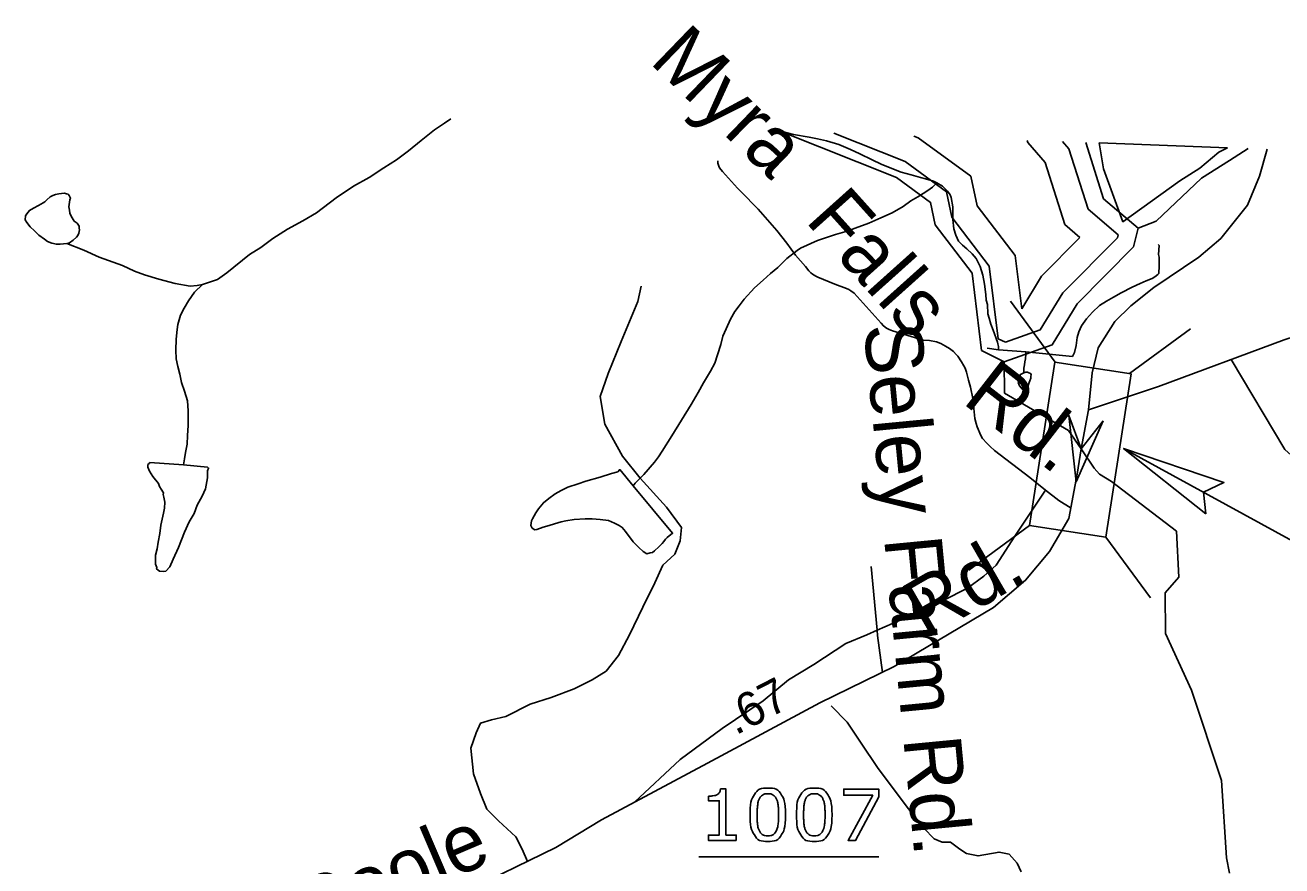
# Model space of a CAD drawing. Extents: x 2169602 to 2449496, y 721995 to 810662.
# Drawn here: x 2170109.3 to 2170218.5, y 724903.6 to 724976.6 of the extents above; entities that cross this region are included whole.
import ezdxf

# ---------------------------------------------------------------- set-up
doc = ezdxf.new("R2010")
doc.units = 0
for name, color, linetype in [('Old_Level_1', 7, 'Continuous'), ('Prop Dimension', 7, 'Continuous'), ('Prop Terminator CELL', 7, 'Continuous')]:
    doc.layers.add(name, color=color, linetype=linetype)

msp = doc.modelspace()

# ---------------------------------------------------------------- linework, layer by layer
at = {"layer": 'Old_Level_1'}
for p, q in [((2170213.79, 724965.98), (2170202.63, 724966.4)), ((2170213.79, 724965.98), (2170202.63, 724966.4)), ((2170213.95, 724964.87), (2170215.58, 724965.91)), ((2170198.8, 724947.36), (2170194.92, 724952.65)), ((2170205.28, 724946.36), (2170210.57, 724950.24)), ((2170192.89, 724948.56), (2170193.89, 724948.42)), ((2170193.89, 724948.42), (2170196.26, 724948.25)), ((2170196.26, 724948.25), (2170200.31, 724947.84)), ((2170191.3, 724929.28), (2170196.59, 724933.16)), ((2170207.1, 724926.86), (2170203.22, 724932.14)), ((2170182.81, 724929.6), (2170183.34, 724924.06)), ((2170167.85, 724904.37), (2170183.48, 724904.37))]:
    msp.add_line(p, q, dxfattribs=at)
for points in [[(2170124.72, 724954.11), (2170125.48, 724954.35), (2170126.01, 724954.55), (2170126.81, 724955.12), (2170128.79, 724956.7), (2170129.79, 724957.32), (2170130.83, 724958.09), (2170132.11, 724958.91), (2170133.43, 724959.63), (2170134.62, 724960.34), (2170136.32, 724961.64), (2170137.84, 724962.64), (2170139.2, 724963.41), (2170140.48, 724964.23), (2170141.58, 724964.95), (2170142.61, 724965.71), (2170143.7, 724966.62), (2170144.88, 724967.53), (2170145.74, 724968.11), (2170146.28, 724968.51)], [(2170194.39, 724947.39), (2170192.42, 724948.37), (2170191.59, 724955.09), (2170188.38, 724959.29), (2170187.98, 724961.24), (2170185.01, 724963.41), (2170174.9, 724967.43)], [(2170174.99, 724967.43), (2170175.2, 724967.37), (2170176.06, 724967.14), (2170177.43, 724966.91), (2170178.15, 724966.77), (2170178.95, 724966.59), (2170180, 724966.26), (2170181.01, 724965.84), (2170181.82, 724965.46), (2170182.91, 724964.95), (2170183.68, 724964.57), (2170184.48, 724964.24), (2170185.43, 724963.86), (2170186.3, 724963.63), (2170187.1, 724963.4), (2170187.53, 724963.3), (2170188.25, 724963.08), (2170188.53, 724962.93)], [(2170194.49, 724949.08), (2170193.87, 724949.39), (2170193.08, 724955.7), (2170189.84, 724959.95), (2170189.38, 724962.15), (2170185.77, 724964.79), (2170179.56, 724967.26)], [(2170195.9, 724952), (2170195.33, 724956.62), (2170192.02, 724960.95), (2170191.49, 724963.51), (2170186.9, 724966.85), (2170186.53, 724967)], [(2170196.39, 724966.63), (2170196.43, 724966.45), (2170197.93, 724964.71), (2170199.64, 724959.32), (2170200.96, 724958.19)], [(2170199.46, 724966.52), (2170200.01, 724965.88), (2170201.67, 724960.66), (2170204.28, 724958.43)], [(2170201.47, 724966.44), (2170203.02, 724961.56), (2170206.01, 724959)], [(2170202.63, 724966.4), (2170203.01, 724964.15), (2170204.69, 724959.55), (2170209.63, 724963.12), (2170211.38, 724964.21), (2170213.02, 724965.6), (2170213.79, 724965.98)], [(2170202.63, 724966.4), (2170203.01, 724964.15), (2170204.69, 724959.55), (2170209.63, 724963.12), (2170211.38, 724964.21), (2170213.02, 724965.6), (2170213.79, 724965.98)], [(2170217.22, 724965.85), (2170216.58, 724963.52), (2170215.52, 724961), (2170213.2, 724958.09), (2170211.3, 724956.48), (2170207.37, 724953.84), (2170205.38, 724952.25), (2170203.99, 724950.9), (2170202.55, 724948.61), (2170202.02, 724946.42), (2170201.71, 724943.21)], [(2170197.96, 724936.24), (2170196.6, 724937.32), (2170193.55, 724939.68), (2170193.17, 724940.01), (2170192.87, 724940.31), (2170192.5, 724940.73), (2170192.34, 724940.98), (2170192.02, 724941.72), (2170191.93, 724942.01), (2170191.84, 724942.47), (2170191.64, 724944.19), (2170191.44, 724945.19), (2170191.29, 724945.8), (2170191.11, 724946.47), (2170190.98, 724946.82), (2170190.87, 724947.04), (2170190.67, 724947.39), (2170190.34, 724947.86), (2170190.21, 724948.03), (2170189.96, 724948.28), (2170189.63, 724948.54), (2170189.29, 724948.75), (2170188.87, 724948.97), (2170188.49, 724949.13), (2170187.9, 724949.23), (2170187.34, 724949.26), (2170185.63, 724949.78), (2170184.68, 724950.07), (2170184.39, 724950.18), (2170184.15, 724950.3), (2170183.89, 724950.51), (2170183.68, 724950.73), (2170181.34, 724953.34), (2170181.05, 724953.55), (2170180.89, 724953.66), (2170180.67, 724953.76), (2170179.67, 724954.14), (2170178.19, 724954.75), (2170178.02, 724954.82), (2170177.86, 724954.91), (2170177.72, 724954.99), (2170177.57, 724955.13), (2170177.41, 724955.29), (2170177.1, 724955.66), (2170176.24, 724956.65), (2170175.48, 724957.7), (2170174.62, 724958.79), (2170173, 724960.64), (2170171.5, 724962.18), (2170171.19, 724962.48), (2170170.67, 724963.05), (2170169.91, 724963.92), (2170169.65, 724964.24), (2170169.57, 724964.38), (2170169.5, 724964.65), (2170169.49, 724964.86)], [(2170206.01, 724959), (2170207.58, 724959.6), (2170211.53, 724963.34), (2170213.95, 724964.87)], [(2170162.13, 724936.6), (2170162.31, 724936.84), (2170163.07, 724937.6), (2170164, 724938.65), (2170164.33, 724939.13), (2170164.66, 724939.61), (2170165.51, 724940.94), (2170167.17, 724943.66), (2170167.78, 724944.71), (2170168.25, 724945.57), (2170168.86, 724946.57), (2170169.23, 724947.28), (2170169.46, 724948), (2170169.75, 724948.9), (2170169.93, 724949.61), (2170170.22, 724950.24), (2170170.59, 724951.1), (2170170.96, 724951.76), (2170171.35, 724952.24), (2170171.77, 724952.82), (2170172.67, 724953.82), (2170173.43, 724954.48), (2170174.07, 724955.06), (2170174.7, 724955.58), (2170175.49, 724956.35), (2170176.39, 724957.06), (2170176.69, 724957.26), (2170178.15, 724957.93), (2170179.71, 724958.46), (2170180.72, 724958.75), (2170181.43, 724959), (2170182.61, 724959.43), (2170183.65, 724959.91), (2170184.65, 724960.34), (2170185.6, 724960.88), (2170186.26, 724961.36), (2170186.87, 724961.73), (2170187.34, 724962.02), (2170187.73, 724962.26), (2170188.15, 724962.55), (2170188.53, 724962.93)], [(2170188.53, 724962.93), (2170189.01, 724962.65), (2170189.44, 724962.22), (2170189.68, 724961.89), (2170189.77, 724961.65), (2170189.92, 724960.85), (2170189.93, 724959.76), (2170189.99, 724958.95), (2170190.18, 724958.38), (2170190.41, 724957.86), (2170190.75, 724957.52), (2170191.13, 724957.2), (2170191.61, 724956.78), (2170191.94, 724956.35), (2170192.28, 724955.68), (2170192.52, 724954.92), (2170192.67, 724954.12), (2170192.77, 724953.22), (2170192.82, 724952.74), (2170192.92, 724952.36), (2170192.96, 724951.55), (2170193.07, 724951.18), (2170193.21, 724950.66), (2170193.41, 724950.13), (2170193.79, 724949.08), (2170193.84, 724948.94), (2170193.88, 724948.71), (2170193.89, 724948.42)], [(2170112.91, 724957.66), (2170112.35, 724957.61), (2170112.01, 724957.6), (2170111.63, 724957.7), (2170111.25, 724957.84), (2170110.97, 724958.03), (2170110.48, 724958.4), (2170110.1, 724958.78), (2170109.72, 724959.11), (2170109.44, 724959.49), (2170109.3, 724959.73), (2170109.34, 724960.06), (2170109.43, 724960.25), (2170109.57, 724960.39), (2170109.67, 724960.54), (2170110.01, 724960.73), (2170110.47, 724960.97), (2170110.85, 724961.21), (2170111, 724961.3), (2170111.19, 724961.45), (2170111.46, 724961.73), (2170111.7, 724961.83), (2170111.94, 724961.93), (2170112.22, 724961.97), (2170112.46, 724962.02), (2170112.71, 724962.03), (2170112.89, 724961.98), (2170113.03, 724961.94), (2170113.13, 724961.84), (2170113.23, 724961.6), (2170113.18, 724961.46), (2170113.14, 724961.27), (2170113.09, 724960.84), (2170113.14, 724960.55), (2170113.19, 724960.31), (2170113.29, 724960.04), (2170113.57, 724959.61), (2170113.81, 724959.42), (2170114, 724959.18), (2170114, 724959), (2170114.01, 724958.85), (2170113.96, 724958.56), (2170113.87, 724958.37), (2170113.77, 724958.23), (2170113.48, 724957.95), (2170113.15, 724957.71), (2170112.91, 724957.66)], [(2170206.01, 724959), (2170205.63, 724957.38), (2170200.72, 724952.41), (2170198.55, 724948.87), (2170194.39, 724947.39)], [(2170112.91, 724957.66), (2170114.39, 724957.09), (2170115.72, 724956.49), (2170117.77, 724955.74), (2170118.81, 724955.27), (2170119.68, 724954.94), (2170120.92, 724954.57), (2170122.34, 724954.19), (2170123.63, 724953.96), (2170124.24, 724954.02), (2170124.72, 724954.11)], [(2170204.28, 724958.43), (2170204.22, 724958.16), (2170199.48, 724953.38), (2170197.51, 724950.15), (2170194.49, 724949.08)], [(2170200.96, 724958.19), (2170197.63, 724954.83), (2170195.9, 724952)], [(2170200.31, 724947.84), (2170200.48, 724948.18), (2170200.63, 724948.79), (2170200.73, 724949.51), (2170200.86, 724949.98), (2170201.09, 724950.5), (2170201.52, 724951.12), (2170202.04, 724951.7), (2170202.65, 724952.27), (2170203.27, 724952.65), (2170203.89, 724952.99), (2170204.55, 724953.37), (2170205.5, 724953.86), (2170206.2, 724954.2), (2170206.73, 724954.43), (2170207.25, 724954.62), (2170207.48, 724954.77), (2170207.72, 724954.97), (2170207.82, 724955.06), (2170207.86, 724955.73), (2170207.86, 724956.48), (2170207.8, 724956.72), (2170207.85, 724957.48), (2170207.75, 724957.58)], [(2170258.34, 724956.4), (2170248.88, 724955.16), (2170241.58, 724954.26), (2170233.62, 724952.77), (2170229.54, 724952.17), (2170224.37, 724951.13), (2170218.72, 724949.28), (2170207.78, 724945.25), (2170201.71, 724943.21)], [(2170123.05, 724938.42), (2170123.15, 724938.94), (2170123.23, 724939.51), (2170123.37, 724940.23), (2170123.41, 724940.99), (2170123.46, 724941.84), (2170123.46, 724942.51), (2170123.45, 724943.13), (2170123.4, 724943.98), (2170123.15, 724944.84), (2170122.87, 724945.6), (2170122.73, 724946.31), (2170122.57, 724946.97), (2170122.42, 724947.64), (2170122.38, 724948.4), (2170122.42, 724949.35), (2170122.5, 724950.2), (2170122.56, 724950.63), (2170122.79, 724951.44), (2170123.12, 724952.05), (2170123.49, 724952.68), (2170124.01, 724953.44), (2170124.72, 724954.11)], [(2170152.94, 724903.96), (2170152.49, 724905.03), (2170151.94, 724906.1), (2170150.42, 724907.5), (2170149.42, 724908.5), (2170148.88, 724909.88), (2170148.26, 724911.58), (2170148.03, 724913.81), (2170148.48, 724915.13), (2170148.87, 724915.99), (2170149.83, 724916.28), (2170151.07, 724916.57), (2170153.18, 724917.62), (2170155.01, 724918.2), (2170157.02, 724918.97), (2170158.56, 724919.74), (2170159.8, 724920.5), (2170160.86, 724921.85), (2170161.82, 724923.67), (2170162.97, 724926.07), (2170164.03, 724928.18), (2170164.7, 724929.72), (2170165.75, 724930.68), (2170166.23, 724931.83), (2170166.33, 724932.98), (2170165.03, 724934.76), (2170162.73, 724937.26), (2170161.2, 724939.18), (2170159.66, 724941.96), (2170159.28, 724944.36), (2170159.95, 724946.38), (2170161.1, 724949.16), (2170162.54, 724952.62), (2170162.83, 724953.96)], [(2170196.26, 724948.25), (2170196.26, 724948.05), (2170196.22, 724947.63), (2170196.17, 724947.39), (2170196.13, 724947.11), (2170196.09, 724946.82), (2170196.08, 724946.44)], [(2170214.11, 724947.58), (2170218.78, 724939.76), (2170219.57, 724939.05), (2170221.3, 724938.5), (2170227.56, 724937.3)], [(2170208.39, 724923.77), (2170208.37, 724927.31), (2170209.56, 724928.68), (2170209.34, 724932.66), (2170203.71, 724936.98), (2170202.65, 724937.61), (2170202.2, 724938.13), (2170201.08, 724939.82), (2170199.98, 724941.41), (2170194.42, 724944.66), (2170194.39, 724947.39)], [(2170196.33, 724945.06), (2170196.42, 724945.25), (2170196.56, 724945.59), (2170196.61, 724945.73), (2170196.7, 724945.97), (2170196.7, 724946.15), (2170196.71, 724946.25), (2170196.7, 724946.35), (2170196.6, 724946.39), (2170196.51, 724946.44), (2170196.41, 724946.49), (2170196.27, 724946.49), (2170196.08, 724946.44)], [(2170196.08, 724946.44), (2170195.9, 724946.34), (2170195.79, 724946.29), (2170195.75, 724946.2), (2170195.65, 724946.05), (2170195.66, 724945.96), (2170195.6, 724945.82), (2170195.61, 724945.67), (2170195.6, 724945.58), (2170195.65, 724945.44), (2170195.71, 724945.29), (2170195.85, 724945.11), (2170195.95, 724945.02), (2170196.05, 724945.01), (2170196.14, 724945.02), (2170196.23, 724945.01), (2170196.33, 724945.06)], [(2170201.71, 724943.21), (2170201.08, 724939.82)], [(2170201.08, 724939.82), (2170200.72, 724937.61), (2170200.01, 724933.78), (2170198.32, 724930.89), (2170196.24, 724928.4), (2170193.46, 724926.02), (2170184.82, 724920.89), (2170178.36, 724917.75), (2170168.61, 724912.5), (2170159.38, 724907.58), (2170155.42, 724905.16), (2170147.33, 724901.23), (2170141.71, 724899.04), (2170136.82, 724897.67)], [(2170123.05, 724938.42), (2170120.14, 724938.64), (2170120.06, 724938.55), (2170119.96, 724938.45), (2170119.95, 724938.35), (2170119.97, 724938.22), (2170120.11, 724937.89), (2170120.39, 724937.41), (2170120.88, 724936.8), (2170120.97, 724936.56), (2170121.11, 724936.32), (2170121.31, 724935.99), (2170121.3, 724935.84), (2170121.36, 724935.61), (2170121.44, 724935.18), (2170121.41, 724934.66), (2170121.31, 724934.23), (2170121.08, 724933.19), (2170121, 724932.47), (2170120.86, 724931.71), (2170120.76, 724931.14), (2170120.63, 724930.57), (2170120.63, 724930.33), (2170120.63, 724930), (2170120.63, 724929.81), (2170120.73, 724929.52), (2170120.72, 724929.38), (2170120.97, 724929.2), (2170121.34, 724929.15), (2170121.53, 724929.2), (2170121.87, 724929.58), (2170122.15, 724930.24), (2170122.61, 724931.24), (2170123.14, 724932.58), (2170123.56, 724933.48), (2170123.98, 724934.2), (2170124.26, 724934.92), (2170124.69, 724935.72), (2170124.96, 724936.34), (2170125.15, 724937.3), (2170125.14, 724937.92), (2170125.24, 724938.15), (2170125.14, 724938.24), (2170123.05, 724938.42)], [(2170162.13, 724936.6), (2170165.56, 724932.49), (2170165.09, 724932.11), (2170164.95, 724931.96), (2170164.81, 724931.76), (2170164.66, 724931.58), (2170164.38, 724931.29), (2170164, 724930.96), (2170163.81, 724930.82), (2170163.62, 724930.77), (2170163.33, 724930.71), (2170163, 724930.9), (2170162.62, 724931.24), (2170162.15, 724931.75), (2170161.48, 724932.65), (2170161.19, 724932.99), (2170160.91, 724933.17), (2170160.52, 724933.36), (2170160, 724933.59), (2170159.28, 724933.69), (2170158.58, 724933.73), (2170157.95, 724933.73), (2170157, 724933.68), (2170156.29, 724933.57), (2170155.87, 724933.47), (2170154.62, 724933.09), (2170154.3, 724933), (2170153.77, 724932.8), (2170153.59, 724932.79), (2170153.35, 724932.94), (2170153.25, 724933.17), (2170153.3, 724933.55), (2170153.4, 724933.75), (2170153.67, 724934.27), (2170153.91, 724934.61), (2170154.33, 724935.13), (2170154.8, 724935.51), (2170155.37, 724935.9), (2170155.89, 724936.19), (2170156.47, 724936.48), (2170157.36, 724936.77), (2170158.03, 724937), (2170159.26, 724937.35), (2170160.25, 724937.69), (2170160.79, 724937.83), (2170160.97, 724938.02), (2170162.13, 724936.6)], [(2170183.34, 724924.06), (2170186, 724925.21), (2170189.07, 724926.65), (2170191.18, 724927.7), (2170192.62, 724928.76), (2170193.67, 724929.72), (2170195.3, 724932.22), (2170197.96, 724936.24)], [(2170197.96, 724936.24), (2170199.12, 724935.33), (2170200.19, 724934.67)], [(2170162.26, 724909.12), (2170166.23, 724912.82), (2170169.88, 724915.51), (2170173.43, 724917.91), (2170175.64, 724919.74), (2170177.84, 724921.08), (2170180.62, 724922.9), (2170182.45, 724923.67), (2170183.34, 724924.06)], [(2170183.34, 724924.06), (2170183.38, 724923.6), (2170183.79, 724920.39)], [(2170213.95, 724902.95), (2170213.69, 724904.27), (2170213.26, 724910.99), (2170210.65, 724918.84), (2170208.39, 724923.77)], [(2170179.33, 724917.48), (2170180.74, 724916.06), (2170181.9, 724914.34), (2170183.43, 724912.03), (2170186.07, 724908.53), (2170187.41, 724906.85), (2170188.28, 724905.94), (2170189, 724905.65), (2170189.72, 724905.65), (2170190.53, 724905.02), (2170191.11, 724904.64), (2170192.11, 724904.45), (2170193.94, 724904.78), (2170194.8, 724904.59), (2170195.52, 724903.82), (2170195.86, 724903.06)], [(2170171.1, 724905.79), (2170168.68, 724905.79), (2170168.68, 724906.25), (2170169.61, 724906.25), (2170169.61, 724909.23), (2170168.68, 724909.23), (2170168.68, 724909.64)], [(2170169.72, 724910.26), (2170170.19, 724910.26), (2170170.19, 724906.25), (2170171.1, 724906.25), (2170171.1, 724905.79)], [(2170183.48, 724909.58), (2170181.46, 724905.79), (2170180.82, 724905.79), (2170182.96, 724909.72), (2170180.43, 724909.72), (2170180.43, 724910.25), (2170183.48, 724910.25), (2170183.48, 724909.58)]]:
    msp.add_lwpolyline(points, dxfattribs=at)
for points in [[(2170196.59, 724933.16), (2170198.77, 724947.36), (2170205.4, 724946.34), (2170203.22, 724932.14)], [(2170202.97, 724942.26), (2170200.64, 724936.96), (2170200.01, 724942.72), (2170201.08, 724939.82)]]:
    msp.add_lwpolyline(points, close=True, dxfattribs=at)
for points in [[(2170168.68, 724909.64), (2170168.87, 724909.64), (2170169.09, 724909.67), (2170169.3, 724909.7), (2170169.41, 724909.76), (2170169.55, 724909.84), (2170169.63, 724909.95), (2170169.71, 724910.07), (2170169.72, 724910.26)], [(2170175.38, 724908.02), (2170175.38, 724906.82), (2170175.01, 724906.26), (2170174.63, 724905.7), (2170173.84, 724905.7), (2170173.04, 724905.7), (2170172.67, 724906.27), (2170172.3, 724906.84), (2170172.3, 724908.02), (2170172.3, 724909.21), (2170172.67, 724909.77), (2170173.05, 724910.34), (2170173.84, 724910.34), (2170174.64, 724910.34), (2170175.01, 724909.76), (2170175.38, 724909.19), (2170175.38, 724908.02)], [(2170174.59, 724906.66), (2170174.7, 724906.9), (2170174.74, 724907.23), (2170174.77, 724907.56), (2170174.77, 724908.02), (2170174.77, 724908.48), (2170174.74, 724908.81), (2170174.7, 724909.15), (2170174.59, 724909.38), (2170174.49, 724909.61), (2170174.31, 724909.73), (2170174.13, 724909.85), (2170173.84, 724909.85), (2170173.56, 724909.85), (2170173.38, 724909.73), (2170173.19, 724909.61), (2170173.08, 724909.38), (2170172.98, 724909.15), (2170172.95, 724908.8), (2170172.91, 724908.44), (2170172.91, 724908.02), (2170172.91, 724907.55), (2170172.94, 724907.23), (2170172.97, 724906.92), (2170173.08, 724906.67), (2170173.18, 724906.44), (2170173.36, 724906.31), (2170173.54, 724906.19), (2170173.84, 724906.19), (2170174.12, 724906.19), (2170174.31, 724906.31), (2170174.49, 724906.42), (2170174.59, 724906.66)], [(2170179.42, 724908.02), (2170179.42, 724906.82), (2170179.04, 724906.26), (2170178.67, 724905.7), (2170177.88, 724905.7), (2170177.08, 724905.7), (2170176.71, 724906.27), (2170176.34, 724906.84), (2170176.34, 724908.02), (2170176.34, 724909.21), (2170176.71, 724909.77), (2170177.09, 724910.34), (2170177.88, 724910.34), (2170178.68, 724910.34), (2170179.05, 724909.76), (2170179.42, 724909.19), (2170179.42, 724908.02)], [(2170178.63, 724906.66), (2170178.74, 724906.9), (2170178.78, 724907.23), (2170178.81, 724907.56), (2170178.81, 724908.02), (2170178.81, 724908.48), (2170178.78, 724908.81), (2170178.74, 724909.15), (2170178.63, 724909.38), (2170178.53, 724909.61), (2170178.34, 724909.73), (2170178.16, 724909.85), (2170177.88, 724909.85), (2170177.6, 724909.85), (2170177.41, 724909.73), (2170177.23, 724909.61), (2170177.12, 724909.38), (2170177.02, 724909.15), (2170176.98, 724908.8), (2170176.95, 724908.44), (2170176.95, 724908.02), (2170176.95, 724907.55), (2170176.98, 724907.23), (2170177.01, 724906.92), (2170177.12, 724906.67), (2170177.22, 724906.44), (2170177.4, 724906.31), (2170177.58, 724906.19), (2170177.88, 724906.19), (2170178.16, 724906.19), (2170178.35, 724906.31), (2170178.53, 724906.42), (2170178.63, 724906.66)]]:
    msp.add_open_spline(points, degree=3, dxfattribs=at)
at = {"layer": 'Prop Dimension'}
msp.add_line((2170204.76, 724939.85), (2170221.59, 724930.63), dxfattribs=at)
at = {"layer": 'Prop Terminator CELL'}
msp.add_lwpolyline([(2170211.91, 724934.17), (2170204.76, 724939.85), (2170213.47, 724936.9), (2170211.69, 724936.05)], close=True, dxfattribs=at)

# ---------------------------------------------------------------- texts
at = {"layer": 'Old_Level_1'}
for s, height, rotation, p in [('Myra', 5, 316.0111, (2170163.46, 724973.43)), ('Falls', 5, 311.9028, (2170177, 724959.63)), ('Seley Farm Rd.', 5, 275.4805, (2170182.16, 724950.54)), ('Rd.', 5, 322.1801, (2170190.63, 724943.87)), ('Rd.', 5, 29.9142, (2170187.57, 724923.26)), ('.67', 2.971, 27.2901, (2170171.04, 724914.9)), ('Poole', 5, 23.1349, (2170134.28, 724897.26))]:
    msp.add_text(s, height=height, rotation=rotation, dxfattribs=at).set_placement(p)

doc.saveas('drawing.dxf')
